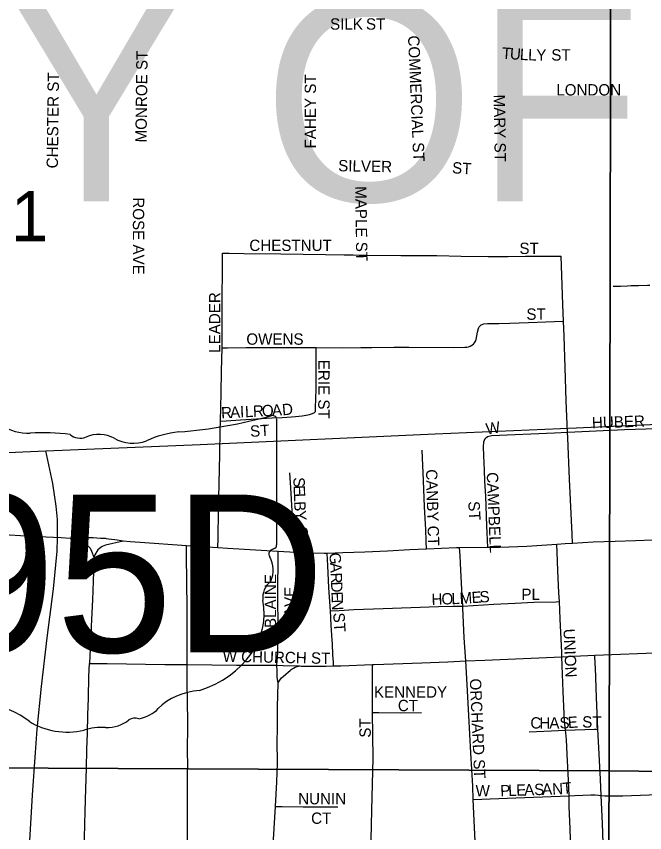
# Model space of a CAD drawing. Extents: x -97 to 34, y -21 to 22.
# Drawn here: x 5.1 to 5.626, y 19.422 to 20.104 of the extents above; entities that cross this region are included whole.
import ezdxf

# ---------------------------------------------------------------- set-up
doc = ezdxf.new("R2010")
doc.units = 0
for name, color, linetype in [('GM_X_City_Street', 7, 'Continuous'), ('GM_X_City_Street_Text', 7, 'Continuous'), ('GM_X_Rail_Line', 7, 'Continuous'), ('GM_X_Section', 7, 'Continuous'), ('GM_X_Section_Text', 7, 'Continuous'), ('GM_X_State_Location', 7, 'Continuous'), ('GM_X_State_Route', 7, 'Continuous'), ('GM_X_State_Shield', 7, 'Continuous'), ('GM_X_Township_Text', 7, 'Continuous')]:
    doc.layers.add(name, color=color, linetype=linetype)

msp = doc.modelspace()

# ---------------------------------------------------------------- linework, layer by layer
at = {"layer": 'GM_X_City_Street'}
for points in [[(5.27241, 19.8273), (5.27237, 19.84214), (5.27245, 19.85877), (5.27253, 19.87515), (5.27259, 19.88593), (5.27264, 19.89615), (5.27269, 19.90646)], [(5.27269, 19.90646), (5.27825, 19.90638), (5.29046, 19.90621), (5.32161, 19.90587), (5.35895, 19.90523), (5.37438, 19.90505), (5.38206, 19.90495)], [(5.38206, 19.90495), (5.3929, 19.90485), (5.4218, 19.90439), (5.45195, 19.90434), (5.47221, 19.90395), (5.49473, 19.90351), (5.51154, 19.90365), (5.52607, 19.90378), (5.53771, 19.90388), (5.55012, 19.90395), (5.55578, 19.90401)], [(5.55787, 19.84953), (5.55739, 19.86341), (5.55578, 19.90401)], [(5.59927, 19.87888), (5.60538, 19.8789), (5.6114, 19.87911), (5.61433, 19.87928), (5.62046, 19.87952), (5.62812, 19.87972), (5.63016, 19.87977)], [(5.35103, 19.82751), (5.37308, 19.82739), (5.38841, 19.82747), (5.39146, 19.82761), (5.39753, 19.82757), (5.41609, 19.82792), (5.42855, 19.82795), (5.46593, 19.8276), (5.47529, 19.82782), (5.47692, 19.82794), (5.47837, 19.82826), (5.4799, 19.82876), (5.48122, 19.82946), (5.48252, 19.83047), (5.48347, 19.83155), (5.48425, 19.83286), (5.48482, 19.83433), (5.48595, 19.84045), (5.4867, 19.84349), (5.4871, 19.84426), (5.48745, 19.84481), (5.48794, 19.8454), (5.48847, 19.84599), (5.48911, 19.84646), (5.48986, 19.8469), (5.49124, 19.84729), (5.49435, 19.8475), (5.50385, 19.84767), (5.51303, 19.84797), (5.5286, 19.84845), (5.5504, 19.84925), (5.55787, 19.84953)], [(5.56126, 19.75673), (5.56014, 19.78304), (5.5592, 19.81086), (5.55829, 19.83709), (5.55787, 19.84953)], [(5.27103, 19.7659), (5.27156, 19.78941), (5.27199, 19.80789), (5.27241, 19.8273)], [(5.27241, 19.8273), (5.27696, 19.82734), (5.29252, 19.82748), (5.31741, 19.8277), (5.33878, 19.82758), (5.35103, 19.82751)], [(5.35, 19.77344), (5.3502, 19.77366), (5.35031, 19.77392), (5.35037, 19.7742), (5.35048, 19.7752), (5.3506, 19.7772), (5.35099, 19.79285), (5.35092, 19.79596), (5.35103, 19.80538), (5.35103, 19.82109), (5.35103, 19.82751)], [(5.27103, 19.7659), (5.27575, 19.76621), (5.28781, 19.76699), (5.31426, 19.76871), (5.32246, 19.76919), (5.33043, 19.7697), (5.33371, 19.76992), (5.33943, 19.7705), (5.34257, 19.77101), (5.34551, 19.77168), (5.34803, 19.77248), (5.34909, 19.77293), (5.34963, 19.7732), (5.35, 19.77344)], [(5.2688, 19.66005), (5.26897, 19.66822), (5.26942, 19.69113), (5.26987, 19.71368), (5.27036, 19.73834), (5.27077, 19.75854), (5.27103, 19.7659)], [(5.56126, 19.75673), (5.56745, 19.75698), (5.60894, 19.75891), (5.63571, 19.75992)], [(5.49245, 19.75164), (5.49439, 19.75319), (5.49753, 19.75397), (5.55023, 19.7563), (5.56126, 19.75673)], [(5.56537, 19.66381), (5.56496, 19.67149), (5.56282, 19.71753), (5.56149, 19.75213), (5.56126, 19.75673)], [(5.49444, 19.66054), (5.49409, 19.67267), (5.49372, 19.67864), (5.49283, 19.70329), (5.49219, 19.71583), (5.49175, 19.72492), (5.49125, 19.73728), (5.49105, 19.74415), (5.49125, 19.74886), (5.49245, 19.75164)], [(5.44328, 19.65896), (5.44304, 19.66592), (5.44272, 19.67541), (5.44174, 19.69437), (5.44091, 19.7165), (5.43954, 19.74179)], [(5.33379, 19.65616), (5.33302, 19.66577), (5.33099, 19.69115), (5.32977, 19.7102), (5.32911, 19.72291)], [(5.14545, 19.668), (5.14971, 19.66701), (5.15282, 19.66584), (5.15658, 19.66418), (5.15847, 19.66307), (5.16036, 19.66161), (5.16194, 19.65974), (5.16322, 19.65737), (5.1652, 19.65233)], [(5.18966, 19.66568), (5.17487, 19.6623), (5.17342, 19.6618), (5.1722, 19.66131), (5.17102, 19.66052), (5.16973, 19.65954), (5.16855, 19.65846), (5.16756, 19.65717), (5.16668, 19.65569), (5.16599, 19.65431), (5.1652, 19.65233)], [(5.24313, 19.60661), (5.24312, 19.60977), (5.24269, 19.65363), (5.24261, 19.66166)], [(5.47361, 19.6115), (5.47292, 19.6254), (5.47169, 19.6471), (5.47134, 19.65368), (5.471, 19.66007)], [(5.55438, 19.6152), (5.55401, 19.62251), (5.553, 19.64112), (5.55248, 19.65661), (5.55227, 19.66296)], [(5.1652, 19.65233), (5.16502, 19.64801), (5.16463, 19.63229), (5.16404, 19.61659), (5.16294, 19.59464), (5.1625, 19.5852), (5.16211, 19.57592), (5.16153, 19.56341)], [(5.31824, 19.56207), (5.31892, 19.5721), (5.31907, 19.57627), (5.31935, 19.58493), (5.31932, 19.58801), (5.31906, 19.62542), (5.31915, 19.65068), (5.31917, 19.65703)], [(5.36289, 19.60734), (5.36168, 19.62675), (5.36066, 19.64546), (5.36011, 19.65537)], [(5.36289, 19.60734), (5.37035, 19.60777), (5.3826, 19.60847), (5.40712, 19.6094), (5.45321, 19.61096), (5.46537, 19.61135), (5.47361, 19.6115)], [(5.47361, 19.6115), (5.49957, 19.613), (5.51735, 19.61392), (5.53318, 19.6146), (5.55179, 19.61512), (5.55438, 19.6152)], [(5.47611, 19.56559), (5.4748, 19.58502), (5.47366, 19.60988), (5.47361, 19.6115)], [(5.55649, 19.56914), (5.55634, 19.57253), (5.55509, 19.6009), (5.55438, 19.6152)], [(5.24309, 19.56256), (5.2432, 19.57862), (5.24313, 19.60661)], [(5.36561, 19.5614), (5.36544, 19.56445), (5.36507, 19.5707), (5.36459, 19.57988), (5.36441, 19.58294), (5.36363, 19.59537), (5.36289, 19.60734)], [(5.55961, 19.50765), (5.55928, 19.5102), (5.55874, 19.51514), (5.55755, 19.53993), (5.55649, 19.56914)], [(5.58666, 19.50852), (5.58554, 19.53492), (5.58449, 19.55969), (5.58437, 19.56278), (5.58408, 19.57029)], [(5.15634, 19.38897), (5.15647, 19.39301), (5.15721, 19.41779), (5.1578, 19.44016), (5.15836, 19.45872), (5.15888, 19.47608), (5.15934, 19.49148), (5.15976, 19.50528), (5.16016, 19.52049), (5.16054, 19.53449), (5.16098, 19.55246), (5.16153, 19.56341)], [(5.16153, 19.56341), (5.17629, 19.56352), (5.22453, 19.56275), (5.24309, 19.56256)], [(5.24309, 19.56256), (5.28428, 19.56201), (5.31614, 19.56207), (5.31824, 19.56207)], [(5.24317, 19.39332), (5.24317, 19.39456), (5.24338, 19.43167), (5.24346, 19.45336), (5.24339, 19.4689), (5.24358, 19.48131), (5.24352, 19.48737), (5.24364, 19.5147), (5.24325, 19.54835), (5.24309, 19.56256)], [(5.31824, 19.56207), (5.32355, 19.56184), (5.33723, 19.56139)], [(5.31935, 19.54739), (5.31877, 19.54997), (5.31849, 19.55234), (5.31837, 19.557), (5.31824, 19.56207)], [(5.39814, 19.52244), (5.39808, 19.53357), (5.39819, 19.55513), (5.39822, 19.56258)], [(5.48241, 19.44991), (5.4819, 19.4609), (5.48047, 19.48886), (5.47881, 19.51986), (5.47709, 19.5509), (5.47611, 19.56559)], [(5.39638, 19.38931), (5.39674, 19.40369), (5.39761, 19.44092), (5.39861, 19.48431), (5.39814, 19.52244)], [(5.39814, 19.52244), (5.40346, 19.52239), (5.42135, 19.52224), (5.43902, 19.5225)], [(5.52923, 19.50635), (5.54144, 19.50678), (5.55954, 19.50764), (5.55961, 19.50765)], [(5.55961, 19.50765), (5.58379, 19.50843), (5.58666, 19.50852)], [(5.56246, 19.45285), (5.56181, 19.47181), (5.56105, 19.48737), (5.56028, 19.49979), (5.55988, 19.50549), (5.55961, 19.50765)], [(5.5894, 19.45308), (5.58874, 19.4668), (5.58666, 19.50852)], [(5.56246, 19.45285), (5.56736, 19.45307), (5.58065, 19.4536), (5.58429, 19.45358), (5.58705, 19.45338), (5.5894, 19.45308)], [(5.5894, 19.45308), (5.59252, 19.45286), (5.59702, 19.45276), (5.60216, 19.45276), (5.60759, 19.45287), (5.62955, 19.45365), (5.65397, 19.45497)], [(5.59185, 19.39064), (5.59135, 19.40487), (5.59057, 19.42962), (5.5894, 19.45308)], [(5.48241, 19.44991), (5.51805, 19.45119), (5.55508, 19.45251), (5.56246, 19.45285)], [(5.48528, 19.3891), (5.48481, 19.39888), (5.48376, 19.42056), (5.48241, 19.44991)], [(5.56519, 19.38978), (5.5642, 19.41012), (5.56376, 19.41668), (5.56336, 19.42539), (5.56266, 19.44389), (5.56246, 19.45285)], [(5.31702, 19.44383), (5.32255, 19.44379), (5.34019, 19.44369), (5.36901, 19.44355)]]:
    msp.add_lwpolyline(points, dxfattribs=at)
at = {"layer": 'GM_X_Rail_Line'}
for points in [[(5.12506, 19.74133), (5.25397, 19.74658), (5.45064, 19.75541), (5.56834, 19.76047), (5.74228, 19.76816), (5.80143, 19.7707)], [(5.08011, 19.73929), (5.12506, 19.74133)], [(5.1348, 19.66862), (5.13467, 19.6839), (5.1335, 19.69495), (5.13233, 19.70456), (5.13078, 19.71379), (5.12506, 19.74133)], [(5.09413, 19.11167), (5.10323, 19.27071), (5.1096, 19.38232), (5.11375, 19.45353), (5.11635, 19.48913), (5.11778, 19.50862), (5.12129, 19.54435), (5.1261, 19.58489), (5.13142, 19.62582), (5.13441, 19.65726), (5.1348, 19.66862)]]:
    msp.add_lwpolyline(points, dxfattribs=at)
at = {"layer": 'GM_X_Section'}
for points in [[(4.59907, 20.48403), (5.59805, 20.47457), (5.59615, 19.47364), (4.59865, 19.47855)], [(5.59805, 20.47457), (6.61045, 20.46615), (6.60805, 19.46219), (5.59615, 19.47364)], [(4.59865, 19.47855), (5.59615, 19.47364), (5.59082, 18.47236), (4.59557, 18.47233)], [(5.59615, 19.47364), (6.60805, 19.46219), (6.59547, 18.46625), (5.59082, 18.47236)]]:
    msp.add_lwpolyline(points, close=True, dxfattribs=at)
at = {"layer": 'GM_X_State_Route'}
for points in [[(5.1646, 19.66835), (5.16362, 19.66839), (5.1593, 19.66856), (5.15293, 19.66855), (5.14899, 19.66833), (5.14545, 19.668), (5.1377, 19.66842), (5.1188, 19.66943), (5.11296, 19.66961), (5.09448, 19.6706), (5.06369, 19.67252), (5.05471, 19.67312)], [(5.63272, 19.66657), (5.61797, 19.66597), (5.60096, 19.66551), (5.58261, 19.66483), (5.56537, 19.66381), (5.55913, 19.66339), (5.55227, 19.66296), (5.52708, 19.66135), (5.50448, 19.66054), (5.49444, 19.66054), (5.471, 19.66007), (5.46824, 19.66001), (5.44328, 19.65896), (5.42937, 19.65838), (5.41076, 19.65734), (5.39164, 19.6565), (5.37336, 19.65582), (5.36011, 19.65537), (5.35777, 19.65529), (5.34213, 19.65566), (5.33379, 19.65616), (5.31917, 19.65703), (5.27697, 19.65954), (5.2688, 19.66005), (5.24261, 19.66166), (5.20395, 19.6645), (5.19542, 19.66513), (5.18966, 19.66568), (5.18473, 19.6664), (5.18268, 19.66679), (5.17996, 19.66716), (5.17751, 19.6675), (5.1758, 19.66769), (5.17474, 19.66782), (5.17337, 19.66796), (5.17071, 19.66806), (5.1646, 19.66835)], [(5.33723, 19.56139), (5.33859, 19.56129), (5.35022, 19.56126), (5.35928, 19.5612), (5.36561, 19.5614), (5.37168, 19.5616), (5.39822, 19.56258), (5.39939, 19.56263), (5.43943, 19.56406), (5.46119, 19.56492), (5.47611, 19.56559), (5.49206, 19.56631), (5.55649, 19.56914), (5.56633, 19.56957), (5.58408, 19.57029), (5.64107, 19.5726), (5.64841, 19.57304)], [(5.31935, 19.54739), (5.32065, 19.54961), (5.32207, 19.5515), (5.32332, 19.55265), (5.3256, 19.55462), (5.32748, 19.55631), (5.32921, 19.55773), (5.33026, 19.55846), (5.33106, 19.55901), (5.33205, 19.55962), (5.33336, 19.56027), (5.33507, 19.56095), (5.33723, 19.56139)], [(5.3153, 19.39015), (5.31474, 19.39323), (5.31444, 19.39579), (5.31436, 19.39792), (5.31702, 19.44383), (5.31822, 19.46454), (5.31877, 19.48013), (5.31854, 19.49888), (5.31877, 19.50819), (5.31876, 19.52692), (5.31935, 19.54739)]]:
    msp.add_lwpolyline(points, dxfattribs=at)
at = {"layer": 'GM_X_State_Shield'}
for p, q in [((5.31801, 19.66259), (5.31801, 19.76727)), ((5.31798, 19.66261), (5.31801, 19.66259))]:
    msp.add_line(p, q, dxfattribs=at)
for centre, major_axis, start_param, end_param in [((5.20061, 20.03515), (0.34952, 0), 4.814394, 5.042369), ((5.31436, 19.76771), (0.00367, 0), 6.141152, 7.989035), ((5.11118, 19.78555), (0.03703, 0), 4.042523, 4.731795), ((5.12346, 19.64997), (0.13295, 0), 1.404758, 1.657858), ((5.15365, 19.76034), (0.01068, 0), 3.836095, 5.185415), ((5.16933, 19.73721), (0.02221, 0), 0.950623, 2.079405), ((5.24519, 19.70119), (0.07032, 0), 1.699011, 2.107814), ((5.198, 19.76893), (0.02672, 0), 4.081561, 5.145723), ((5.31717, 19.6549), (0.00568, 0), 1.883978, 3.671073), ((5.3141, 19.66218), (0.00393, 0), 5.05454, 6.418171), ((5.28104, 19.64167), (0.03409, 0), 5.934695, 6.695948), ((5.33116, 19.61878), (0.0248, 0), 2.387724, 3.262537), ((5.22019, 19.60546), (0.08742, 0), 5.101752, 6.440018), ((5.25705, 19.50257), (0.04788, 0), 1.647645, 2.488434), ((5.05741, 19.46885), (0.07897, 0), 0.823519, 1.323587), ((5.19639, 19.53936), (0.02824, 0), 4.937069, 5.64225), ((5.14283, 19.54621), (0.05011, 0), 4.026481, 4.996735), ((5.17544, 19.53123), (0.0267, 0), 4.691044, 5.507374), ((5.1996, 19.51185), (0.00752, 0), 1.147584, 2.315152), ((5.17178, 19.47702), (0.04118, 0), 1.495662, 1.94098)]:
    msp.add_ellipse(centre, major_axis=major_axis, ratio=0.8, start_param=start_param, end_param=end_param, dxfattribs=at)

# ---------------------------------------------------------------- texts
at = {"layer": 'GM_X_City_Street_Text'}
for s, height, rotation, p in [('SILK', 0.00947, 0.00001, (5.36266, 20.09323)), ('ST', 0.00947, 0.00001, (5.39266, 20.09323)), ('COMMERCIAL ST', 0.0094697, 272.46729, (5.42777, 20.08816)), ('MONROE ST', 0.00947, 89.28503, (5.20921, 19.99891)), ('T', 0.00947, 355.95331, (5.50612, 20.06906)), ('U', 0.00947, 355.95219, (5.51277, 20.06859)), ('L', 0.00947, 356.33629, (5.52115, 20.06799)), ('L', 0.00947, 358.72227, (5.52823, 20.06755)), ('Y', 0.00947, 359.94602, (5.53511, 20.0674)), ('ST', 0.00947, 0.00001, (5.54766, 20.06739)), ('CHESTER ST', 0.00947, 89.3025, (5.13504, 19.97725)), ('FAHEY ST', 0.00947, 90, (5.35088, 19.99394)), ('LONDON', 0.00947, 0.00001, (5.55183, 20.03822)), ('MARY ST', 0.00947, 270.94073, (5.49944, 20.0389)), ('SILVER', 0.00947, 358.82876, (5.36937, 19.97489)), ('ST', 0.00947, 356.42537, (5.46444, 19.97322)), ('MAPLE ST', 0.00947, 270.84084, (5.38361, 19.96232)), ('ROSE AVE', 0.00947, 270, (5.19777, 19.95311)), ('CHESTNUT', 0.00947, 0.00001, (5.29516, 19.90823)), ('ST', 0.00947, 0.00001, (5.52099, 19.90573)), ('LEADER', 0.00947, 90, (5.27088, 19.82311)), ('ST', 0.00947, 0.00001, (5.52683, 19.85073)), ('OWENS', 0.00947, 0.00001, (5.29266, 19.82989)), ('ERIE ST', 0.00947, 270, (5.35277, 19.81728)), ('D', 0.00947, 4.83643, (5.32288, 19.77081)), ('R', 0.00947, 2.81874, (5.27174, 19.76822)), ('A', 0.00947, 2.83454, (5.27924, 19.76859)), ('I', 0.00947, 2.84276, (5.28756, 19.76901)), ('L', 0.00947, 2.81466, (5.29172, 19.76921)), ('R', 0.00947, 2.83186, (5.29838, 19.76954)), ('O', 0.00947, 2.82093, (5.30587, 19.76991)), ('A', 0.00947, 3.17297, (5.31426, 19.77033)), ('HUBER', 0.00947, 2.01231, (5.58176, 19.75989)), ('ST', 0.00947, 3.57463, (5.29606, 19.7528)), ('W', 0.00947, 8.52245, (5.49365, 19.75479)), ('CANBY CT', 0.00947, 271.63302, (5.44278, 19.72566)), ('CAMPBELL', 0.00947, 272.3219, (5.49361, 19.72317)), ('S', 0.00947, 271.77627, (5.33194, 19.719)), ('E', 0.00947, 271.74896, (5.33215, 19.71233)), ('L', 0.00947, 271.76405, (5.33235, 19.70567)), ('B', 0.00947, 272.35658, (5.33256, 19.6989)), ('ST', 0.00947, 273.57465, (5.47818, 19.69887)), ('Y', 0.00947, 274.71212, (5.3329, 19.69098)), ('C', 0.00947, 271.23851, (5.33444, 19.67806)), ('T', 0.00947, 278.1383, (5.33471, 19.66932)), ('G', 0.00947, 274.55127, (5.36193, 19.65577)), ('A', 0.00947, 273.17135, (5.36259, 19.64752)), ('BLAINE', 0.00947, 90, (5.31755, 19.59311)), ('R', 0.00947, 272.52648, (5.36305, 19.63923)), ('D', 0.00947, 272.49241, (5.36338, 19.63174)), ('AVE', 0.00947, 90, (5.33384, 19.60228)), ('E', 0.00947, 4.09332, (5.48131, 19.61379)), ('S', 0.00947, 4.07394, (5.48796, 19.61427)), ('PL', 0.00947, 0.00001, (5.52266, 19.61655)), ('E', 0.00947, 272.48719, (5.36374, 19.62342)), ('H', 0.00947, 1.88003, (5.44761, 19.61239)), ('O', 0.00947, 1.85818, (5.45593, 19.61267)), ('L', 0.00947, 1.97718, (5.46428, 19.61294)), ('M', 0.00947, 3.4669, (5.47121, 19.61318)), ('N', 0.00947, 272.47057, (5.36403, 19.61676)), ('ST', 0.00947, 273.57465, (5.36527, 19.60572)), ('UNION', 0.00947, 272.54513, (5.55778, 19.59232)), ('W CHURCH ST', 0.0094697, 358.81516, (5.27275, 19.5649)), ('ORCHARD ST', 0.00947, 272.6037, (5.47944, 19.55069)), ('KENNEDY', 0.00947, 0.00001, (5.39933, 19.53489)), ('CT', 0.00947, 0.00001, (5.41933, 19.5236)), ('ST', 0.00947, 90, (5.39671, 19.50144)), ('C', 0.00947, 0.04858, (5.53016, 19.50906)), ('H', 0.00947, 0.04372, (5.53766, 19.50907)), ('A', 0.00947, 0.03786, (5.54599, 19.50907)), ('S', 0.00947, 1.76405, (5.55463, 19.50908)), ('E', 0.00947, 4.35607, (5.56176, 19.50932)), ('ST', 0.00947, 0.00001, (5.57349, 19.50989)), ('W', 0.00947, 0.00001, (5.48433, 19.45239)), ('P', 0.00947, 1.91279, (5.5051, 19.45239)), ('L', 0.00947, 1.95217, (5.51177, 19.45261)), ('E', 0.00947, 1.91279, (5.51843, 19.45284)), ('A', 0.00947, 1.93137, (5.5251, 19.45306)), ('S', 0.00947, 1.95217, (5.53343, 19.45334)), ('A', 0.00947, 1.92372, (5.54009, 19.45357)), ('N', 0.00947, 2.87942, (5.5486, 19.45385)), ('T', 0.00947, 4.88183, (5.55728, 19.4543)), ('NUNIN', 0.00947, 0.00001, (5.33599, 19.44573)), ('CT', 0.00947, 0.00001, (5.34683, 19.42943))]:
    msp.add_text(s, height=height, rotation=rotation, dxfattribs=at).set_placement(p)
at = {"layer": 'GM_X_Section_Text'}
msp.add_text('21', height=0.041856, rotation=0.00001, dxfattribs=at).set_placement((5.06474, 19.9164))
at = {"layer": 'GM_X_State_Location'}
for s in ['s', 'r']:
    msp.add_text(s, height=0.000189, dxfattribs=at).set_placement((5.14952, 19.64551))
at = {"layer": 'GM_X_State_Shield'}
msp.add_text('95D', height=0.131836, dxfattribs=at).set_placement((5.03517, 19.57286))
at = {"layer": 'GM_X_Township_Text'}
msp.add_text('CITY OF MARION', height=0.1704545, rotation=0.00001, dxfattribs=at).set_placement((4.72404, 19.9498))

doc.saveas('drawing.dxf')
